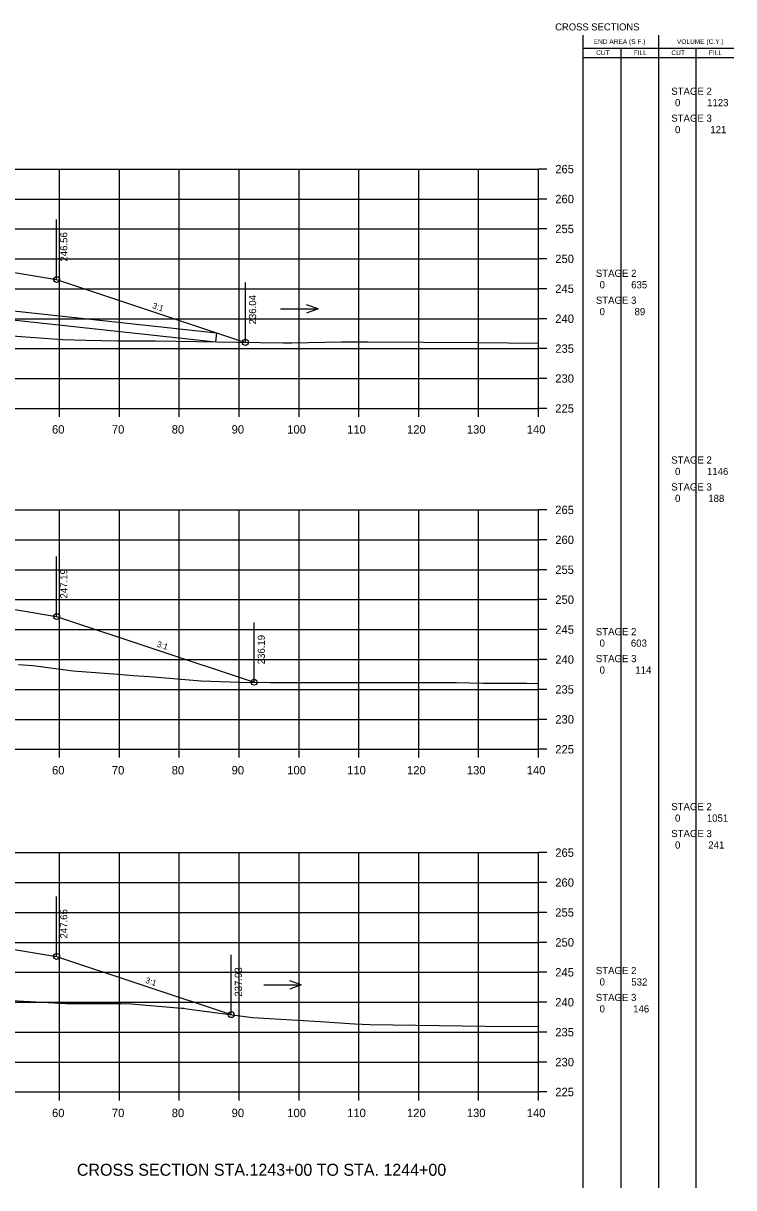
# Model space of a CAD drawing. Extents: x 1342547 to 1344156, y -1532351 to -1517216.
# Drawn here: x 1342756.8 to 1342875.5, y -1528507.1 to -1528312.5 of the extents above; entities that cross this region are included whole.
import ezdxf

# ---------------------------------------------------------------- set-up
doc = ezdxf.new("R2010")
doc.units = 0
for name, color, linetype in [('Level 2', 7, 'Continuous'), ('R_Axis', 7, 'Continuous'), ('R_Axis Annot', 7, 'Continuous'), ('R_Border Notes', 7, 'Continuous'), ('R_Draft', 7, 'Continuous'), ('R_Exist Surface', 7, 'Continuous'), ('R_Fin Surface', 7, 'Continuous'), ('R_Grid', 7, 'Continuous'), ('R_No Plot', 7, 'Continuous'), ('R_Water', 7, 'Continuous'), ('R_Xsect Elev', 7, 'Continuous'), ('R_Xsect Slope', 7, 'Continuous')]:
    doc.layers.add(name, color=color, linetype=linetype)

msp = doc.modelspace()

# ---------------------------------------------------------------- linework, layer by layer
at = {"layer": 'Level 2'}
for p, q in [((1342850.33, -1528507.07), (1342850.32, -1528314.46)), ((1342862.99, -1528507.07), (1342862.99, -1528314.46)), ((1342850.32, -1528316.62), (1342863.59, -1528316.62)), ((1342856.66, -1528507.07), (1342856.66, -1528316.62)), ((1342863.59, -1528316.62), (1342875.48, -1528316.62)), ((1342869.23, -1528507.07), (1342869.23, -1528316.62)), ((1342850.32, -1528318.18), (1342863.59, -1528318.18)), ((1342863.59, -1528318.18), (1342875.48, -1528318.18))]:
    msp.add_line(p, q, dxfattribs=at)
at = {"layer": 'R_Axis'}
for p, q in [((1342842.87, -1528376.85), (1342842.87, -1528336.85)), ((1342844.27, -1528336.85), (1342842.87, -1528336.85)), ((1342844.27, -1528341.85), (1342842.87, -1528341.85)), ((1342844.27, -1528346.85), (1342842.87, -1528346.85)), ((1342844.27, -1528351.85), (1342842.87, -1528351.85)), ((1342844.27, -1528356.85), (1342842.87, -1528356.85)), ((1342844.27, -1528361.85), (1342842.87, -1528361.85)), ((1342844.27, -1528366.85), (1342842.87, -1528366.85)), ((1342844.27, -1528371.85), (1342842.87, -1528371.85)), ((1342562.87, -1528376.85), (1342842.87, -1528376.85)), ((1342762.87, -1528378.25), (1342762.87, -1528376.85)), ((1342772.87, -1528378.25), (1342772.87, -1528376.85)), ((1342782.87, -1528378.25), (1342782.87, -1528376.85)), ((1342792.87, -1528378.25), (1342792.87, -1528376.85)), ((1342802.87, -1528378.25), (1342802.87, -1528376.85)), ((1342812.87, -1528378.25), (1342812.87, -1528376.85)), ((1342822.87, -1528378.25), (1342822.87, -1528376.85)), ((1342832.87, -1528378.25), (1342832.87, -1528376.85)), ((1342842.87, -1528378.25), (1342842.87, -1528376.85)), ((1342844.27, -1528376.85), (1342842.87, -1528376.85)), ((1342842.87, -1528433.8), (1342842.87, -1528393.8)), ((1342844.27, -1528393.8), (1342842.87, -1528393.8)), ((1342844.27, -1528398.8), (1342842.87, -1528398.8)), ((1342844.27, -1528403.8), (1342842.87, -1528403.8)), ((1342844.27, -1528408.8), (1342842.87, -1528408.8)), ((1342844.27, -1528413.8), (1342842.87, -1528413.8)), ((1342844.27, -1528418.8), (1342842.87, -1528418.8)), ((1342844.27, -1528423.8), (1342842.87, -1528423.8)), ((1342844.27, -1528428.8), (1342842.87, -1528428.8)), ((1342562.87, -1528433.8), (1342842.87, -1528433.8)), ((1342762.87, -1528435.2), (1342762.87, -1528433.8)), ((1342772.87, -1528435.2), (1342772.87, -1528433.8)), ((1342782.87, -1528435.2), (1342782.87, -1528433.8)), ((1342792.87, -1528435.2), (1342792.87, -1528433.8)), ((1342802.87, -1528435.2), (1342802.87, -1528433.8)), ((1342812.87, -1528435.2), (1342812.87, -1528433.8)), ((1342822.87, -1528435.2), (1342822.87, -1528433.8)), ((1342832.87, -1528435.2), (1342832.87, -1528433.8)), ((1342842.87, -1528435.2), (1342842.87, -1528433.8)), ((1342844.27, -1528433.8), (1342842.87, -1528433.8)), ((1342842.87, -1528491.07), (1342842.87, -1528451.07)), ((1342844.27, -1528451.07), (1342842.87, -1528451.07)), ((1342844.27, -1528456.07), (1342842.87, -1528456.07)), ((1342844.27, -1528461.07), (1342842.87, -1528461.07)), ((1342844.27, -1528466.07), (1342842.87, -1528466.07)), ((1342844.27, -1528471.07), (1342842.87, -1528471.07)), ((1342844.27, -1528476.07), (1342842.87, -1528476.07)), ((1342844.27, -1528481.07), (1342842.87, -1528481.07)), ((1342844.27, -1528486.07), (1342842.87, -1528486.07)), ((1342562.87, -1528491.07), (1342842.87, -1528491.07)), ((1342762.87, -1528492.47), (1342762.87, -1528491.07)), ((1342772.87, -1528492.47), (1342772.87, -1528491.07)), ((1342782.87, -1528492.47), (1342782.87, -1528491.07)), ((1342792.87, -1528492.47), (1342792.87, -1528491.07)), ((1342802.87, -1528492.47), (1342802.87, -1528491.07)), ((1342812.87, -1528492.47), (1342812.87, -1528491.07)), ((1342822.87, -1528492.47), (1342822.87, -1528491.07)), ((1342832.87, -1528492.47), (1342832.87, -1528491.07)), ((1342842.87, -1528492.47), (1342842.87, -1528491.07)), ((1342844.27, -1528491.07), (1342842.87, -1528491.07))]:
    msp.add_line(p, q, dxfattribs=at)
at = {"layer": 'R_Exist Surface'}
for points in [[(1342751.95, -1528364.49), (1342757.98, -1528364.92), (1342763.33, -1528365.33), (1342767.32, -1528365.42), (1342772.52, -1528365.54), (1342778.87, -1528365.53), (1342792.57, -1528365.79), (1342800.28, -1528365.88), (1342801.64, -1528365.88), (1342809.95, -1528365.7), (1342814.43, -1528365.72), (1342832.86, -1528365.83), (1342842.87, -1528365.92)], [(1342755.99, -1528419.62), (1342758.39, -1528419.82), (1342765.15, -1528420.71), (1342772.62, -1528421.24), (1342775.18, -1528421.5), (1342777.86, -1528421.66), (1342786.51, -1528422.37), (1342792.99, -1528422.57), (1342798.02, -1528422.64), (1342801.35, -1528422.66), (1342801.9, -1528422.64), (1342810.05, -1528422.67), (1342829.19, -1528422.67), (1342833.56, -1528422.74), (1342840.93, -1528422.78), (1342842.87, -1528422.8)], [(1342753.76, -1528475.71), (1342764.02, -1528476.26), (1342770.31, -1528476.26), (1342773.08, -1528476.29), (1342774.8, -1528476.32), (1342783.23, -1528477.06), (1342783.62, -1528477.09), (1342784.1, -1528477.16), (1342795.1, -1528478.61), (1342806.4, -1528479.29), (1342812.12, -1528479.7), (1342814.72, -1528479.77), (1342833.94, -1528480.06), (1342842.87, -1528480.11)]]:
    msp.add_lwpolyline(points, dxfattribs=at)
at = {"layer": 'R_Fin Surface'}
for points in [[(1342634.9, -1528359.31), (1342643.37, -1528356.49), (1342657.09, -1528354.2), (1342665.37, -1528352.82), (1342671.37, -1528352.58), (1342673.37, -1528352.54), (1342702.87, -1528351.95), (1342732.37, -1528351.7), (1342734.37, -1528351.68), (1342740.37, -1528351.63), (1342750.63, -1528353.34), (1342762.37, -1528355.3), (1342793.9, -1528365.81)], [(1342621.36, -1528420.52), (1342643.37, -1528413.18), (1342657.09, -1528410.9), (1342665.37, -1528409.52), (1342671.37, -1528409.28), (1342673.37, -1528409.24), (1342702.87, -1528408.65), (1342732.37, -1528408.09), (1342734.37, -1528408.05), (1342740.37, -1528407.94), (1342751.05, -1528409.72), (1342762.37, -1528411.61), (1342795.36, -1528422.6)], [(1342615.06, -1528479.09), (1342643.37, -1528469.65), (1342651.74, -1528468.26), (1342659.87, -1528466.9), (1342671.37, -1528466.44), (1342673.37, -1528466.39), (1342702.87, -1528465.67), (1342732.37, -1528464.95), (1342734.37, -1528464.9), (1342740.37, -1528464.75), (1342751.28, -1528466.57), (1342762.37, -1528468.42), (1342791.53, -1528478.14)]]:
    msp.add_lwpolyline(points, dxfattribs=at)
at = {"layer": 'R_Grid'}
for p, q in [((1342562.87, -1528336.85), (1342842.87, -1528336.85)), ((1342762.87, -1528376.85), (1342762.87, -1528336.85)), ((1342772.87, -1528376.85), (1342772.87, -1528336.85)), ((1342782.87, -1528376.85), (1342782.87, -1528336.85)), ((1342792.87, -1528376.85), (1342792.87, -1528336.85)), ((1342802.87, -1528376.85), (1342802.87, -1528336.85)), ((1342812.87, -1528376.85), (1342812.87, -1528336.85)), ((1342822.87, -1528376.85), (1342822.87, -1528336.85)), ((1342832.87, -1528376.85), (1342832.87, -1528336.85)), ((1342842.87, -1528376.85), (1342842.87, -1528336.85)), ((1342562.87, -1528341.85), (1342842.87, -1528341.85)), ((1342562.87, -1528346.85), (1342842.87, -1528346.85)), ((1342562.87, -1528351.85), (1342842.87, -1528351.85)), ((1342562.87, -1528356.85), (1342842.87, -1528356.85)), ((1342562.87, -1528361.85), (1342842.87, -1528361.85)), ((1342562.87, -1528366.85), (1342842.87, -1528366.85)), ((1342562.87, -1528371.85), (1342842.87, -1528371.85)), ((1342562.87, -1528376.85), (1342842.87, -1528376.85)), ((1342562.87, -1528393.8), (1342842.87, -1528393.8)), ((1342762.87, -1528433.8), (1342762.87, -1528393.8)), ((1342772.87, -1528433.8), (1342772.87, -1528393.8)), ((1342782.87, -1528433.8), (1342782.87, -1528393.8)), ((1342792.87, -1528433.8), (1342792.87, -1528393.8)), ((1342802.87, -1528433.8), (1342802.87, -1528393.8)), ((1342812.87, -1528433.8), (1342812.87, -1528393.8)), ((1342822.87, -1528433.8), (1342822.87, -1528393.8)), ((1342832.87, -1528433.8), (1342832.87, -1528393.8)), ((1342842.87, -1528433.8), (1342842.87, -1528393.8)), ((1342562.87, -1528398.8), (1342842.87, -1528398.8)), ((1342562.87, -1528403.8), (1342842.87, -1528403.8)), ((1342562.87, -1528408.8), (1342842.87, -1528408.8)), ((1342562.87, -1528413.8), (1342842.87, -1528413.8)), ((1342562.87, -1528418.8), (1342842.87, -1528418.8)), ((1342562.87, -1528423.8), (1342842.87, -1528423.8)), ((1342562.87, -1528428.8), (1342842.87, -1528428.8)), ((1342562.87, -1528433.8), (1342842.87, -1528433.8)), ((1342562.87, -1528451.07), (1342842.87, -1528451.07)), ((1342762.87, -1528491.07), (1342762.87, -1528451.07)), ((1342772.87, -1528491.07), (1342772.87, -1528451.07)), ((1342782.87, -1528491.07), (1342782.87, -1528451.07)), ((1342792.87, -1528491.07), (1342792.87, -1528451.07)), ((1342802.87, -1528491.07), (1342802.87, -1528451.07)), ((1342812.87, -1528491.07), (1342812.87, -1528451.07)), ((1342822.87, -1528491.07), (1342822.87, -1528451.07)), ((1342832.87, -1528491.07), (1342832.87, -1528451.07)), ((1342842.87, -1528491.07), (1342842.87, -1528451.07)), ((1342562.87, -1528456.07), (1342842.87, -1528456.07)), ((1342562.87, -1528461.07), (1342842.87, -1528461.07)), ((1342562.87, -1528466.07), (1342842.87, -1528466.07)), ((1342562.87, -1528471.07), (1342842.87, -1528471.07)), ((1342562.87, -1528476.07), (1342842.87, -1528476.07)), ((1342562.87, -1528481.07), (1342842.87, -1528481.07)), ((1342562.87, -1528486.07), (1342842.87, -1528486.07)), ((1342562.87, -1528491.07), (1342842.87, -1528491.07))]:
    msp.add_line(p, q, dxfattribs=at)
at = {"layer": 'R_No Plot'}
for centre in [(1342762.37, -1528355.3), (1342793.9, -1528365.81), (1342762.37, -1528411.61), (1342795.36, -1528422.6), (1342762.37, -1528468.42), (1342791.53, -1528478.14)]:
    msp.add_circle(centre, 0.5, dxfattribs=at)
at = {"layer": 'R_Water'}
for p, q in [((1342799.76, -1528360.21), (1342806.05, -1528360.21)), ((1342806.05, -1528360.21), (1342804.12, -1528359.51)), ((1342806.05, -1528360.21), (1342804.12, -1528360.91)), ((1342796.96, -1528473.18), (1342803.25, -1528473.18)), ((1342803.25, -1528473.18), (1342801.33, -1528472.48)), ((1342803.25, -1528473.18), (1342801.33, -1528473.88))]:
    msp.add_line(p, q, dxfattribs=at)
for points in [[(1342696.05, -1528354.12), (1342789.06, -1528364.23)], [(1342695.89, -1528355.61), (1342788.9, -1528365.72)], [(1342789.06, -1528364.23), (1342788.9, -1528365.72)]]:
    msp.add_lwpolyline(points, dxfattribs=at)
at = {"layer": 'R_Xsect Elev'}
for p, q in [((1342762.37, -1528355.3), (1342762.37, -1528345.3)), ((1342793.9, -1528365.81), (1342793.9, -1528355.81)), ((1342762.37, -1528411.61), (1342762.37, -1528401.61)), ((1342795.36, -1528422.6), (1342795.36, -1528412.6)), ((1342762.37, -1528468.42), (1342762.37, -1528458.42)), ((1342791.53, -1528478.14), (1342791.53, -1528468.14))]:
    msp.add_line(p, q, dxfattribs=at)

# ---------------------------------------------------------------- texts
at = {"layer": 'Level 2'}
for s, height, p in [('END AREA (S.F.)', 0.7937, (1342852.08, -1528315.94)), ('VOLUME (C.Y.)', 0.7937, (1342865.99, -1528315.94)), ('CUT', 0.794, (1342852.5, -1528317.8)), ('FILL', 0.794, (1342858.76, -1528317.8)), ('CUT', 0.794, (1342865.07, -1528317.8)), ('FILL', 0.794, (1342871.33, -1528317.8)), (' STAGE 2 ', 1.2, (1342864.6, -1528324.44)), ('0', 1.2, (1342865.67, -1528326.35)), ('1123', 1.2, (1342871.03, -1528326.35)), (' STAGE 3 ', 1.2, (1342864.6, -1528328.94)), ('0', 1.2, (1342865.67, -1528330.85)), ('121', 1.2, (1342871.57, -1528330.85)), (' STAGE 2 ', 1.2, (1342852, -1528354.86)), ('0', 1.2, (1342853.07, -1528356.77)), ('635', 1.2, (1342858.35, -1528356.77)), (' STAGE 3 ', 1.2, (1342852, -1528359.36)), ('0', 1.2, (1342853.07, -1528361.27)), ('89', 1.2, (1342858.91, -1528361.27)), (' STAGE 2 ', 1.2, (1342864.6, -1528386.06)), ('0', 1.2, (1342865.67, -1528387.98)), ('1146', 1.2, (1342871, -1528387.98)), (' STAGE 3 ', 1.2, (1342864.6, -1528390.56)), ('0', 1.2, (1342865.67, -1528392.48)), ('188', 1.2, (1342871.23, -1528392.48)), (' STAGE 2 ', 1.2, (1342852, -1528414.75)), ('0', 1.2, (1342853.07, -1528416.66)), ('603', 1.2, (1342858.3, -1528416.66)), (' STAGE 3 ', 1.2, (1342852, -1528419.25)), ('0', 1.2, (1342853.07, -1528421.16)), ('114', 1.2, (1342859.05, -1528421.16)), (' STAGE 2 ', 1.2, (1342864.6, -1528443.98)), ('0', 1.2, (1342865.67, -1528445.9)), ('1051', 1.2, (1342870.98, -1528445.9)), (' STAGE 3 ', 1.2, (1342864.6, -1528448.48)), ('0', 1.2, (1342865.67, -1528450.4)), ('241', 1.2, (1342871.23, -1528450.4)), (' STAGE 2 ', 1.2, (1342852, -1528471.37)), ('0', 1.2, (1342853.07, -1528473.28)), ('532', 1.2, (1342858.37, -1528473.28)), (' STAGE 3 ', 1.2, (1342852, -1528475.87)), ('0', 1.2, (1342853.07, -1528477.78)), ('146', 1.2, (1342858.68, -1528477.78))]:
    msp.add_text(s, height=height, dxfattribs=at).set_placement(p)
at = {"layer": 'R_Axis Annot'}
for s, p in [('265', (1342845.67, -1528337.55)), ('260', (1342845.67, -1528342.55)), ('255', (1342845.67, -1528347.55)), ('250', (1342845.67, -1528352.55)), ('245', (1342845.67, -1528357.55)), ('240', (1342845.67, -1528362.55)), ('235', (1342845.67, -1528367.55)), ('230', (1342845.67, -1528372.55)), ('225', (1342845.67, -1528377.55)), ('60', (1342761.6, -1528381.05)), ('70', (1342771.6, -1528381.05)), ('80', (1342781.6, -1528381.05)), ('90', (1342791.6, -1528381.05)), ('100', (1342800.9, -1528381.05)), ('110', (1342810.9, -1528381.05)), ('120', (1342820.9, -1528381.05)), ('130', (1342830.9, -1528381.05)), ('140', (1342840.9, -1528381.05)), ('265', (1342845.67, -1528394.5)), ('260', (1342845.67, -1528399.5)), ('255', (1342845.67, -1528404.5)), ('250', (1342845.67, -1528409.5)), ('245', (1342845.67, -1528414.5)), ('240', (1342845.67, -1528419.5)), ('235', (1342845.67, -1528424.5)), ('230', (1342845.67, -1528429.5)), ('225', (1342845.67, -1528434.5)), ('60', (1342761.6, -1528438)), ('70', (1342771.6, -1528438)), ('80', (1342781.6, -1528438)), ('90', (1342791.6, -1528438)), ('100', (1342800.9, -1528438)), ('110', (1342810.9, -1528438)), ('120', (1342820.9, -1528438)), ('130', (1342830.9, -1528438)), ('140', (1342840.9, -1528438)), ('265', (1342845.67, -1528451.77)), ('260', (1342845.67, -1528456.77)), ('255', (1342845.67, -1528461.77)), ('250', (1342845.67, -1528466.77)), ('245', (1342845.67, -1528471.77)), ('240', (1342845.67, -1528476.77)), ('235', (1342845.67, -1528481.77)), ('230', (1342845.67, -1528486.77)), ('225', (1342845.67, -1528491.77)), ('60', (1342761.6, -1528495.27)), ('70', (1342771.6, -1528495.27)), ('80', (1342781.6, -1528495.27)), ('90', (1342791.6, -1528495.27)), ('100', (1342800.9, -1528495.27)), ('110', (1342810.9, -1528495.27)), ('120', (1342820.9, -1528495.27)), ('130', (1342830.9, -1528495.27)), ('140', (1342840.9, -1528495.27))]:
    msp.add_text(s, height=1.4, dxfattribs=at).set_placement(p)
at = {"layer": 'R_Border Notes'}
msp.add_text('CROSS SECTIONS', height=1.1775, dxfattribs=at).set_placement((1342845.65, -1528313.68))
at = {"layer": 'R_Draft'}
msp.add_text('CROSS SECTION STA.1243+00 TO STA. 1244+00', height=2, dxfattribs=at).set_placement((1342765.76, -1528505.07))
at = {"layer": 'R_Xsect Elev'}
for s, p in [('246.56', (1342764.17, -1528352.3)), ('236.04', (1342795.7, -1528362.81)), ('247.19', (1342764.17, -1528408.61)), ('236.19', (1342797.16, -1528419.6)), ('247.65', (1342764.17, -1528465.42)), ('237.93', (1342793.33, -1528475.14))]:
    msp.add_text(s, height=1.2, rotation=90, dxfattribs=at).set_placement(p)
at = {"layer": 'R_Xsect Slope'}
for p in [(1342778.29, -1528360.08), (1342779.02, -1528416.63), (1342777.1, -1528472.8)]:
    msp.add_text('3:1', height=1, rotation=341.5651, dxfattribs=at).set_placement(p)

doc.saveas('drawing.dxf')
